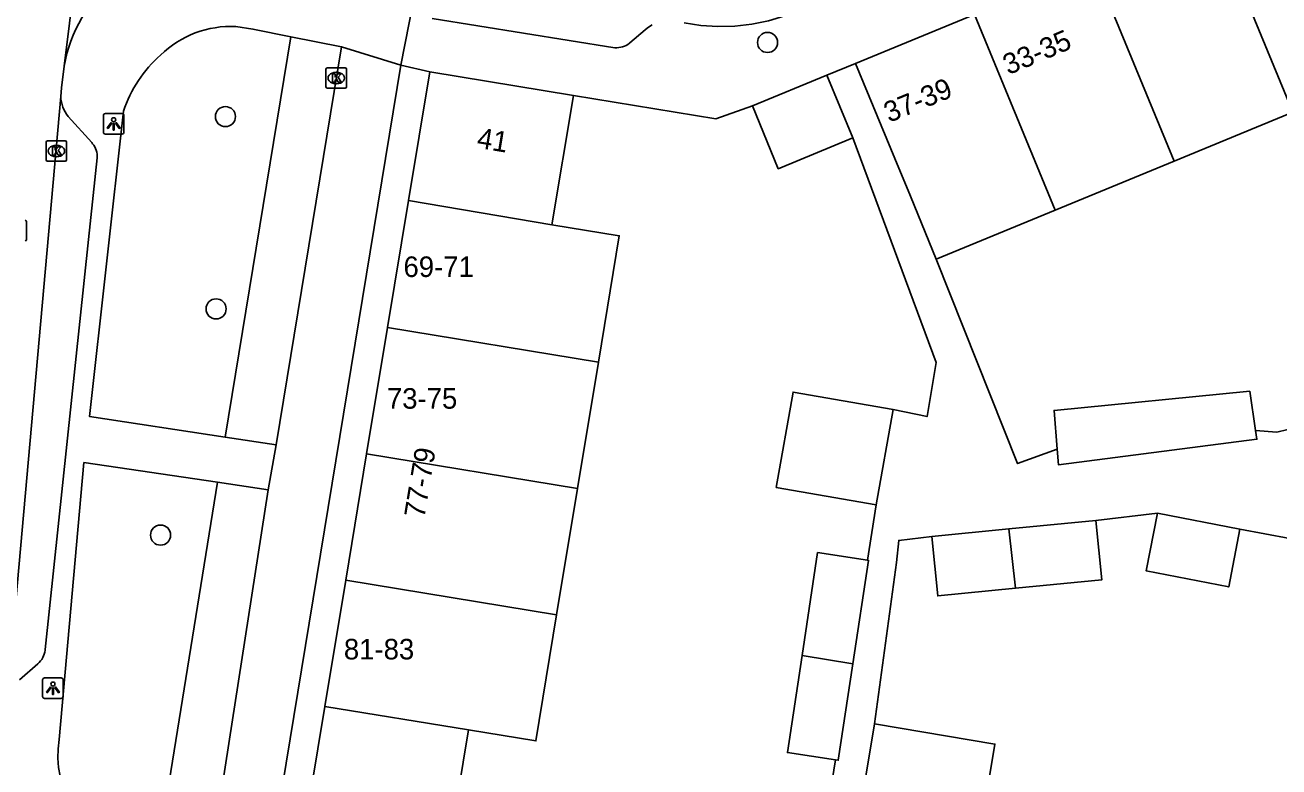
# Model space of a CAD drawing. Extents: x 160861 to 161308, y 384024 to 384878.
# Drawn here: x 161133.2 to 161194.1, y 384704.6 to 384740.7 of the extents above; entities that cross this region are included whole.
import ezdxf

# ---------------------------------------------------------------- set-up
doc = ezdxf.new("R2010")
doc.units = 0
for name, color, linetype in [('IMGEO_Boom', 7, 'Continuous'), ('IMGEO_Groenvoorziening', 7, 'Continuous'), ('IMGEO_Kolk', 7, 'Continuous'), ('IMGEO_Lichtpunt', 7, 'Continuous'), ('IMGEO_Muur', 7, 'Continuous'), ('IMGEO_Pand', 7, 'Continuous'), ('IMGEO_Pand_nummerreeks', 7, 'Continuous'), ('IMGEO_Rijbaan_lokaal_open', 7, 'Continuous'), ('IMGEO_Rioolput', 7, 'Continuous'), ('IMGEO_Voetpad_open', 7, 'Continuous')]:
    doc.layers.add(name, color=color, linetype=linetype)

msp = doc.modelspace()

# ---------------------------------------------------------------- linework, layer by layer
at = {"layer": 'IMGEO_Boom'}
for centre in [(161169.273, 384739.861), (161142.915, 384736.253), (161142.462, 384726.896), (161139.763, 384715.892)]:
    msp.add_circle(centre, 0.489, dxfattribs=at)
at = {"layer": 'IMGEO_Groenvoorziening'}
for points in [[(161142.911, 384720.659), (161146.099, 384740.138)], [(161139.634, 384700.434), (161139.852, 384701.874), (161142.527, 384718.465)]]:
    msp.add_lwpolyline(points, dxfattribs=at)
at = {"layer": 'IMGEO_Kolk'}
for p, q in [((161147.804, 384737.703), (161147.804, 384738.555)), ((161147.879, 384738.629), (161148.731, 384738.629)), ((161148.292, 384738.409), (161148.317, 384738.409)), ((161148.805, 384738.555), (161148.805, 384737.703)), ((161148.731, 384737.629), (161147.879, 384737.629)), ((161148.315, 384737.849), (161148.29, 384737.849)), ((161134.196, 384734.152), (161134.196, 384735.004)), ((161134.271, 384735.078), (161135.123, 384735.078)), ((161134.684, 384734.858), (161134.709, 384734.858)), ((161135.197, 384735.004), (161135.197, 384734.152)), ((161135.123, 384734.078), (161134.271, 384734.078)), ((161134.707, 384734.298), (161134.682, 384734.298))]:
    msp.add_line(p, q, dxfattribs=at)
for points in [[(161147.804, 384737.703), (161147.804, 384738.555)], [(161147.879, 384738.629), (161148.731, 384738.629)], [(161148.125, 384738.329), (161148.248, 384738.329), (161148.248, 384738.178), (161148.378, 384738.329), (161148.542, 384738.329), (161148.396, 384738.178), (161148.549, 384737.929), (161148.397, 384737.929), (161148.312, 384738.093), (161148.248, 384738.026), (161148.248, 384737.929), (161148.125, 384737.929), (161148.125, 384738.329)], [(161148.805, 384738.555), (161148.805, 384737.703)], [(161148.731, 384737.629), (161147.879, 384737.629)], [(161134.196, 384734.152), (161134.196, 384735.004)], [(161134.271, 384735.078), (161135.123, 384735.078)], [(161134.517, 384734.778), (161134.64, 384734.778), (161134.64, 384734.627), (161134.77, 384734.778), (161134.934, 384734.778), (161134.788, 384734.627), (161134.941, 384734.378), (161134.789, 384734.378), (161134.704, 384734.542), (161134.64, 384734.475), (161134.64, 384734.378), (161134.517, 384734.378), (161134.517, 384734.778)], [(161135.197, 384735.004), (161135.197, 384734.152)], [(161135.123, 384734.078), (161134.271, 384734.078)]]:
    msp.add_lwpolyline(points, dxfattribs=at)
for centre, start, end in [((161147.881, 384738.553), 91.55205, 178.44795), ((161147.881, 384738.553), 91.55205, 178.44795), ((161148.729, 384738.553), 1.55205, 88.44795), ((161148.729, 384738.553), 1.55205, 88.44795), ((161147.881, 384737.705), 181.55205, 268.44795), ((161147.881, 384737.705), 181.55205, 268.44795), ((161148.729, 384737.705), 271.55205, 358.44795), ((161148.729, 384737.705), 271.55205, 358.44795), ((161134.273, 384735.002), 91.55205, 178.44795), ((161134.273, 384735.002), 91.55205, 178.44795), ((161135.121, 384735.002), 1.55205, 88.44795), ((161135.121, 384735.002), 1.55205, 88.44795), ((161134.273, 384734.154), 181.55205, 268.44795), ((161134.273, 384734.154), 181.55205, 268.44795), ((161135.121, 384734.154), 271.55205, 358.44795), ((161135.121, 384734.154), 271.55205, 358.44795)]:
    msp.add_arc(centre, 0.0765, start, end, dxfattribs=at)
for centre, major_axis, ratio, start_param, end_param in [((161148.291, 384738.129), (-0.387, 0.002), 0.722429, 4.712389, 7.853982), ((161148.316, 384738.129), (-0.39, 0.002), 0.717154, 1.570796, 4.712389), ((161134.683, 384734.578), (-0.387, 0.002), 0.722429, 4.712389, 7.853982), ((161134.708, 384734.578), (-0.39, 0.002), 0.717154, 1.570796, 4.712389)]:
    msp.add_ellipse(centre, major_axis=major_axis, ratio=ratio, start_param=start_param, end_param=end_param, dxfattribs=at)
at = {"layer": 'IMGEO_Lichtpunt'}
for p, q in [((161137.886, 384736.397), (161137.078, 384736.397)), ((161137.886, 384736.397), (161137.078, 384736.397)), ((161136.984, 384736.302), (161136.984, 384735.495)), ((161136.984, 384736.302), (161136.984, 384735.495)), ((161137.98, 384735.495), (161137.98, 384736.302)), ((161137.98, 384735.495), (161137.98, 384736.302)), ((161137.078, 384735.401), (161137.886, 384735.401)), ((161137.078, 384735.401), (161137.886, 384735.401)), ((161134.031, 384708.844), (161134.031, 384708.037)), ((161134.031, 384708.844), (161134.031, 384708.037)), ((161134.933, 384708.939), (161134.125, 384708.939)), ((161134.933, 384708.939), (161134.125, 384708.939)), ((161135.027, 384708.037), (161135.027, 384708.844)), ((161135.027, 384708.037), (161135.027, 384708.844)), ((161134.125, 384707.943), (161134.933, 384707.943)), ((161134.125, 384707.943), (161134.933, 384707.943))]:
    msp.add_line(p, q, dxfattribs=at)
for points in [[(161137.358, 384735.966), (161137.397, 384735.938), (161137.209, 384735.676), (161137.171, 384735.703), (161137.358, 384735.966)], [(161137.46, 384735.918), (161137.507, 384735.918), (161137.507, 384735.596), (161137.46, 384735.596), (161137.46, 384735.918)], [(161137.57, 384735.938), (161137.608, 384735.965), (161137.795, 384735.703), (161137.756, 384735.675), (161137.57, 384735.938)], [(161134.405, 384708.508), (161134.444, 384708.48), (161134.256, 384708.218), (161134.218, 384708.245), (161134.405, 384708.508)], [(161134.507, 384708.46), (161134.554, 384708.46), (161134.554, 384708.138), (161134.507, 384708.138), (161134.507, 384708.46)], [(161134.617, 384708.48), (161134.655, 384708.507), (161134.842, 384708.245), (161134.803, 384708.217), (161134.617, 384708.48)]]:
    msp.add_lwpolyline(points, dxfattribs=at)
for centre in [(161137.483, 384736.1), (161134.53, 384708.642)]:
    msp.add_circle(centre, 0.0994, dxfattribs=at)
for centre, start, end in [((161137.078, 384736.302), 90, 180), ((161137.078, 384736.302), 90, 180), ((161137.886, 384736.302), 0, 90), ((161137.886, 384736.302), 0, 90), ((161137.078, 384735.495), 180, 270), ((161137.078, 384735.495), 180, 270), ((161137.886, 384735.495), 270, 0), ((161137.886, 384735.495), 270, 360), ((161134.125, 384708.844), 90, 180), ((161134.125, 384708.844), 90, 180), ((161134.933, 384708.844), 0, 90), ((161134.933, 384708.844), 0, 90), ((161134.125, 384708.037), 180, 270), ((161134.125, 384708.037), 180, 270), ((161134.933, 384708.037), 270, 0), ((161134.933, 384708.037), 270, 360)]:
    msp.add_arc(centre, 0.0946, start, end, dxfattribs=at)
at = {"layer": 'IMGEO_Muur'}
msp.add_lwpolyline([(161159.83, 384737.284), (161166.75, 384736.142), (161168.533, 384736.775)], dxfattribs=at)
at = {"layer": 'IMGEO_Pand'}
for points in [[(161190.891, 384745.982), (161194.813, 384736.465)], [(161185.112, 384743.6), (161189.034, 384734.084)], [(161173.555, 384738.838), (161179.334, 384741.219)], [(161179.334, 384741.219), (161183.256, 384731.703)], [(161177.477, 384729.322), (161176.219, 384732.376), (161175.461, 384734.216), (161173.555, 384738.838)], [(161152.849, 384738.436), (161151.814, 384732.164)], [(161152.849, 384738.436), (161159.83, 384737.284)], [(161168.533, 384736.775), (161172.161, 384738.272)], [(161172.161, 384738.272), (161173.423, 384735.216)], [(161159.83, 384737.284), (161158.792, 384730.991)], [(161173.423, 384735.216), (161169.794, 384733.718), (161168.533, 384736.775)], [(161194.813, 384736.465), (161189.034, 384734.084)], [(161189.034, 384734.084), (161183.256, 384731.703)], [(161151.814, 384732.164), (161150.796, 384725.993)], [(161151.814, 384732.164), (161158.792, 384730.991)], [(161183.256, 384731.703), (161177.477, 384729.322)], [(161158.792, 384730.991), (161162.061, 384730.452), (161161.046, 384724.302)], [(161150.796, 384725.993), (161149.782, 384719.846)], [(161161.046, 384724.302), (161150.796, 384725.993)], [(161161.046, 384724.302), (161160.032, 384718.155)], [(161174.555, 384717.356), (161169.694, 384718.211), (161170.511, 384722.85), (161175.372, 384721.995)], [(161183.352, 384720.07), (161183.2, 384721.957), (161192.717, 384722.887), (161192.998, 384720.977)], [(161175.372, 384721.995), (161174.555, 384717.356)], [(161192.998, 384720.977), (161193.06, 384720.558), (161183.413, 384719.313), (161183.352, 384720.07)], [(161149.782, 384719.846), (161148.768, 384713.699)], [(161149.782, 384719.846), (161160.032, 384718.155)], [(161160.032, 384718.155), (161159.018, 384712.008)], [(161192.238, 384716.183), (161191.691, 384713.369), (161187.686, 384714.146), (161188.233, 384716.961)], [(161188.233, 384716.961), (161192.238, 384716.183)], [(161180.997, 384716.19), (161185.235, 384716.603)], [(161185.235, 384716.603), (161185.517, 384713.714), (161181.333, 384713.306)], [(161177.263, 384715.825), (161180.997, 384716.19)], [(161181.333, 384713.306), (161177.545, 384712.936), (161177.263, 384715.825)], [(161180.997, 384716.19), (161181.333, 384713.306)], [(161174.126, 384714.672), (161171.706, 384715.038), (161170.95, 384710.04)], [(161174.126, 384714.672), (161174.184, 384714.663), (161173.423, 384709.631)], [(161148.768, 384713.699), (161147.754, 384707.552)], [(161159.018, 384712.008), (161148.768, 384713.699)], [(161159.018, 384712.008), (161158.007, 384705.881), (161154.738, 384706.42)], [(161170.95, 384710.04), (161170.234, 384705.31), (161172.574, 384704.956)], [(161173.423, 384709.631), (161170.95, 384710.04)], [(161173.423, 384709.631), (161172.712, 384704.935), (161172.574, 384704.956)], [(161147.754, 384707.552), (161146.719, 384701.281)], [(161147.754, 384707.552), (161154.738, 384706.42)], [(161172.859, 384697.147), (161173.571, 384701.354), (161173.98, 384703.776), (161174.476, 384706.71)], [(161174.476, 384706.71), (161180.326, 384705.721), (161179.83, 384702.787)], [(161154.738, 384706.42), (161153.7, 384700.13)]]:
    msp.add_lwpolyline(points, dxfattribs=at)
at = {"layer": 'IMGEO_Rijbaan_lokaal_open'}
for points in [[(161137.359, 384757.16), (161135.071, 384738.699)], [(161170.449, 384741.286), (161170.107, 384741.158), (161169.315, 384740.919), (161168.506, 384740.752), (161167.685, 384740.657), (161166.859, 384740.637), (161166.034, 384740.69), (161165.217, 384740.817)], [(161134.909, 384737.229), (161134.947, 384737.659), (161135.071, 384738.699)], [(161134.909, 384737.229), (161132.216, 384706.852)]]:
    msp.add_lwpolyline(points, dxfattribs=at)
msp.add_arc((161142.035, 384737.471), 7.071, 89.44003, 169.99942, dxfattribs=at)
at = {"layer": 'IMGEO_Rioolput'}
msp.add_line((161133.25, 384731.132), (161133.25, 384730.28), dxfattribs=at)
msp.add_lwpolyline([(161133.25, 384731.132), (161133.25, 384730.28)], dxfattribs=at)
for centre, start, end in [((161133.174, 384731.13), 1.55205, 88.44795), ((161133.174, 384731.13), 1.55205, 88.44795), ((161133.174, 384730.282), 271.55205, 358.44795), ((161133.174, 384730.282), 271.55205, 358.44795)]:
    msp.add_arc(centre, 0.0765, start, end, dxfattribs=at)
at = {"layer": 'IMGEO_Voetpad_open'}
for points in [[(161152.053, 384741.885), (161151.443, 384738.748)], [(161146.099, 384740.138), (161144.25, 384740.509), (161143.426, 384740.637)], [(161163.666, 384740.721), (161163.54, 384740.644), (161163.422, 384740.556), (161163.321, 384740.467), (161162.58, 384739.836), (161162.562, 384739.822), (161162.484, 384739.767), (161162.402, 384739.72), (161162.316, 384739.68), (161162.226, 384739.649), (161162.134, 384739.625), (161162.041, 384739.609), (161161.946, 384739.602), (161161.851, 384739.604), (161152.973, 384741.034)], [(161146.099, 384740.138), (161148.552, 384739.645)], [(161148.552, 384739.645), (161145.383, 384720.284)], [(161148.552, 384739.645), (161151.443, 384738.748)], [(161173.555, 384738.838), (161172.161, 384738.272)], [(161145.313, 384701.438), (161151.443, 384738.748)], [(161151.443, 384738.748), (161152.849, 384738.436)], [(161159.83, 384737.284), (161166.75, 384736.142), (161168.533, 384736.775)], [(161137.956, 384736.521), (161136.301, 384721.662), (161142.911, 384720.659)], [(161132.905, 384708.842), (161133.8, 384709.628), (161133.869, 384709.695), (161133.932, 384709.768), (161133.988, 384709.846), (161134.038, 384709.929), (161134.079, 384710.016), (161134.112, 384710.106), (161134.138, 384710.199), (161134.155, 384710.293), (161134.158, 384710.321), (161136.264, 384730.269), (161136.681, 384734.25), (161136.681, 384734.342), (161136.673, 384734.433), (161136.657, 384734.524), (161136.632, 384734.612), (161136.6, 384734.698), (161136.56, 384734.781), (161136.513, 384734.86), (161136.46, 384734.934), (161136.415, 384734.987), (161135.266, 384736.263)], [(161173.423, 384735.216), (161177.467, 384724.289), (161177.024, 384721.657), (161175.372, 384721.995)], [(161183.352, 384720.07), (161181.43, 384719.373), (161177.477, 384729.322)], [(161195.637, 384721.289), (161194.025, 384720.903), (161192.998, 384720.977)], [(161145.383, 384720.284), (161142.911, 384720.659)], [(161145.001, 384718.101), (161145.383, 384720.284)], [(161142.527, 384718.465), (161136.034, 384719.422), (161134.83, 384705.949)], [(161142.471, 384701.916), (161142.765, 384703.663), (161145.001, 384718.101)], [(161142.527, 384718.465), (161145.001, 384718.101)], [(161174.555, 384717.356), (161174.126, 384714.672)], [(161185.235, 384716.603), (161188.233, 384716.961)], [(161174.476, 384706.71), (161175.548, 384714.563), (161175.651, 384715.631), (161177.263, 384715.825)], [(161192.238, 384716.183), (161195.881, 384715.501)], [(161172.574, 384704.956), (161171.82, 384700.234)]]:
    msp.add_lwpolyline(points, dxfattribs=at)
for centre, radius, start, end in [((161143.201, 384735.709), 4.933, 87.38445, 134.14213), ((161144.038, 384734.452), 6.424, 131.69165, 161.20979), ((161136.579, 384737.297), 1.671, 182.33717, 218.22795), ((161139.439, 384705.195), 4.67, 170.71211, 257.85296)]:
    msp.add_arc(centre, radius, start, end, dxfattribs=at)

# ---------------------------------------------------------------- texts
at = {"layer": 'IMGEO_Pand_nummerreeks'}
for s, rotation, p in [('33-35', 22.87367, (161180.979, 384738.267)), ('37-39', 22.33544, (161175.181, 384735.944)), ('41', 350.62954, (161155.101, 384734.74)), ('77-79', 80.63284, (161152.585, 384716.684))]:
    msp.add_text(s, height=1, rotation=rotation, dxfattribs=at).set_placement(p)
for s, p in [('69-71', (161151.573, 384728.449)), ('73-75', (161150.768, 384722.041)), ('81-83', (161148.675, 384709.842))]:
    msp.add_text(s, height=1, dxfattribs=at).set_placement(p)

doc.saveas('drawing.dxf')
